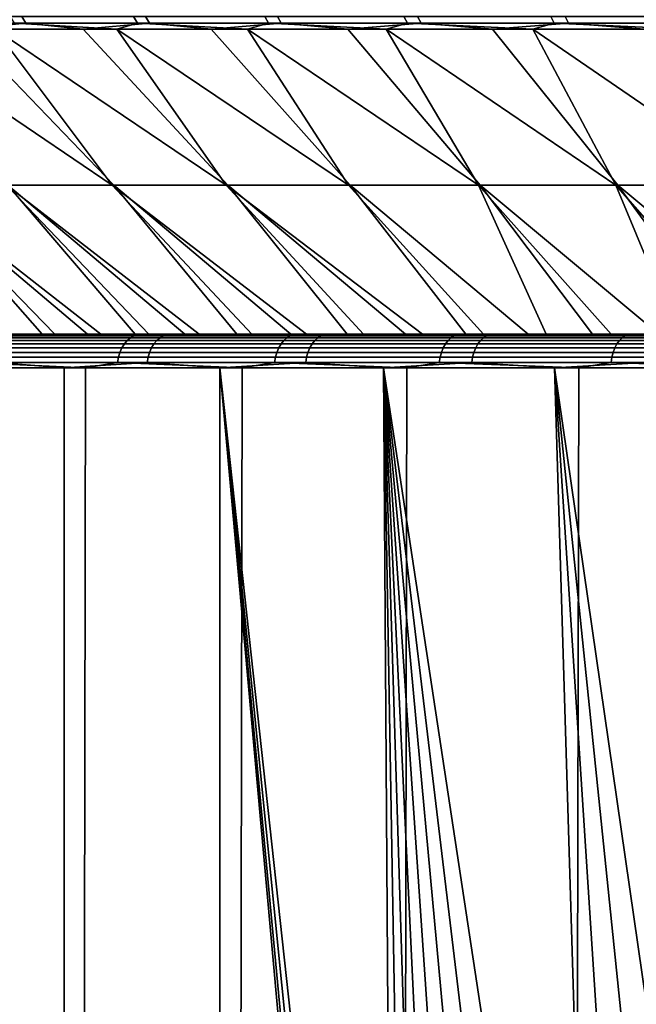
# Model space of a CAD drawing. Header units: metres. Extents: x -240 to 45, y -77 to 27.
# Tile 635 of 656: x 4.6 to 7.36, y -64.94 to -60.55. Entities that reach past the tile are written whole.
import ezdxf

# ---------------------------------------------------------------- set-up
doc = ezdxf.new("R2010")
doc.units = ezdxf.units.M
doc.layers.add('solid_102011X2', color=7, linetype='CONTINUOUS')

msp = doc.modelspace()

# ---------------------------------------------------------------- linework, layer by layer
at = {"layer": 'solid_102011X2'}
for points in [[(4.071063, -60.562321, 91.982719), (4.492435, -60.589287, 91.382545), (5.015924, -61.284962, 91.982674), (3.98756, -60.589287, 92.166672)], [(4.117911, -60.562321, 111.29203), (4.63087, -60.562321, 112.061989), (4.612986, -60.532379, 112.07457), (4.09941, -60.532379, 111.303688)], [(4.63087, -60.562321, 112.061989), (4.117911, -60.562321, 111.29203), (4.352, -60.589287, 111.60807)], [(4.63087, -60.562321, 112.061989), (4.352, -60.589287, 111.60807), (4.885908, -60.589287, 112.372734)], [(4.580279, -60.562321, 91.210289), (5.036909, -60.589287, 90.625374), (5.525023, -61.284962, 91.256813), (4.492435, -60.589287, 91.382545)], [(5.128131, -60.562321, 90.46476), (4.580279, -60.562321, 91.210289), (4.562335, -60.532379, 91.197792), (5.110845, -60.532379, 90.45137)], [(4.580279, -60.562321, 91.210289), (5.128131, -60.562321, 90.46476), (5.036909, -60.589287, 90.625374)], [(4.63087, -60.562321, 112.061989), (5.182333, -60.562321, 112.804848), (5.165112, -60.532379, 112.818321), (4.612986, -60.532379, 112.07457)], [(5.182333, -60.562321, 112.804848), (4.63087, -60.562321, 112.061989), (4.885908, -60.589287, 112.372734)], [(5.182333, -60.562321, 112.804848), (4.885908, -60.589287, 112.372734), (5.458377, -60.589287, 113.108963)], [(5.128131, -60.562321, 90.46476), (5.619546, -60.589287, 89.897163), (6.070462, -61.284962, 90.557854), (5.036909, -60.589287, 90.625374)], [(5.713199, -60.562321, 89.74807), (5.128131, -60.562321, 90.46476), (5.110845, -60.532379, 90.45137), (5.696617, -60.532379, 89.73381)], [(5.128131, -60.562321, 90.46476), (5.713199, -60.562321, 89.74807), (5.619546, -60.589287, 89.897163)], [(5.182333, -60.562321, 112.804848), (5.770872, -60.562321, 113.518692), (5.754359, -60.532379, 113.533028), (5.165112, -60.532379, 112.818321)], [(5.770872, -60.562321, 113.518692), (5.182333, -60.562321, 112.804848), (5.458377, -60.589287, 113.108963)], [(5.770872, -60.562321, 113.518692), (5.458377, -60.589287, 113.108963), (6.067897, -60.589287, 113.814827)], [(5.713199, -60.562321, 89.74807), (6.238809, -60.589287, 89.199829), (6.650824, -61.284962, 89.887604), (5.619546, -60.589287, 89.897163)], [(6.333969, -60.562321, 89.062065), (5.713199, -60.562321, 89.74807), (5.696617, -60.532379, 89.73381), (6.318133, -60.532379, 89.046989)], [(5.713199, -60.562321, 89.74807), (6.333969, -60.562321, 89.062065), (6.238809, -60.589287, 89.199829)], [(5.770872, -60.562321, 113.518692), (6.394963, -60.562321, 114.201675), (6.3792, -60.532379, 114.216827), (5.754359, -60.532379, 113.533028)], [(6.394963, -60.562321, 114.201675), (5.770872, -60.562321, 113.518692), (6.067897, -60.589287, 113.814827)], [(6.394963, -60.562321, 114.201675), (6.067897, -60.589287, 113.814827), (6.71286, -60.589287, 114.488464)], [(6.333969, -60.562321, 89.062065), (6.893064, -60.589287, 88.535217), (7.264599, -61.284962, 89.247818), (6.238809, -60.589287, 89.199829)], [(6.988832, -60.562321, 88.408531), (6.333969, -60.562321, 89.062065), (6.318133, -60.532379, 89.046989), (6.973784, -60.532379, 88.392662)], [(6.333969, -60.562321, 89.062065), (6.988832, -60.562321, 88.408531), (6.893064, -60.589287, 88.535217)], [(6.394963, -60.562321, 114.201675), (7.052989, -60.562321, 114.85202), (7.038019, -60.532379, 114.867958), (6.3792, -60.532379, 114.216827)], [(7.052989, -60.562321, 114.85202), (6.394963, -60.562321, 114.201675), (6.71286, -60.589287, 114.488464)], [(7.052989, -60.562321, 114.85202), (6.71286, -60.589287, 114.488464), (7.391563, -60.589287, 115.12809)], [(6.988832, -60.562321, 88.408531), (7.580584, -60.589287, 87.905075), (7.910191, -61.284962, 88.640144), (6.893064, -60.589287, 88.535217)], [(7.676093, -60.562321, 87.789154), (6.988832, -60.562321, 88.408531), (6.973784, -60.532379, 88.392662), (7.661872, -60.532379, 87.772545)], [(6.988832, -60.562321, 88.408531), (7.676093, -60.562321, 87.789154), (7.580584, -60.589287, 87.905075)], [(7.052989, -60.562321, 114.85202), (7.743248, -60.562321, 115.468056), (7.729108, -60.532379, 115.484734), (7.038019, -60.532379, 114.867958)], [(7.743248, -60.562321, 115.468056), (7.052989, -60.562321, 114.85202), (7.391563, -60.589287, 115.12809)], [(3.858063, -60.589287, 110.817009), (4.550624, -61.284962, 110.476799), (5.022578, -61.284962, 111.227341), (4.352, -60.589287, 111.60807)], [(3.98756, -60.589287, 92.166672), (5.015924, -61.284962, 91.982674), (4.544488, -61.284962, 92.733536)], [(4.352, -60.589287, 111.60807), (5.022578, -61.284962, 111.227341), (5.532179, -61.284962, 111.95285), (4.885908, -60.589287, 112.372734)], [(4.492435, -60.589287, 91.382545), (5.525023, -61.284962, 91.256813), (5.015924, -61.284962, 91.982674)], [(4.885908, -60.589287, 112.372734), (5.532179, -61.284962, 111.95285), (6.078102, -61.284962, 112.651428), (5.458377, -60.589287, 113.108963)], [(5.036909, -60.589287, 90.625374), (6.070462, -61.284962, 90.557854), (5.525023, -61.284962, 91.256813)], [(5.458377, -60.589287, 113.108963), (6.078102, -61.284962, 112.651428), (6.658927, -61.284962, 113.321274), (6.067897, -60.589287, 113.814827)], [(5.619546, -60.589287, 89.897163), (6.650824, -61.284962, 89.887604), (6.070462, -61.284962, 90.557854)], [(6.067897, -60.589287, 113.814827), (6.658927, -61.284962, 113.321274), (7.273144, -61.284962, 113.96064), (6.71286, -60.589287, 114.488464)], [(6.238809, -60.589287, 89.199829), (7.264599, -61.284962, 89.247818), (6.650824, -61.284962, 89.887604)], [(6.71286, -60.589287, 114.488464), (7.273144, -61.284962, 113.96064), (7.919156, -61.284962, 114.567863), (7.391563, -60.589287, 115.12809)], [(6.893064, -60.589287, 88.535217), (7.910191, -61.284962, 88.640144), (7.264599, -61.284962, 89.247818)], [(3.719414, -61.284962, 94.302429), (4.111944, -61.284962, 93.507462), (4.759505, -61.950001, 93.987091), (4.56458, -61.950001, 94.376991)], [(4.117544, -61.284962, 109.703178), (3.724465, -61.284962, 108.908485), (4.511133, -61.950001, 108.711433), (4.703187, -61.950001, 109.102867)], [(4.111944, -61.284962, 93.507462), (4.964634, -61.950001, 93.602386), (4.759505, -61.950001, 93.987091)], [(4.111944, -61.284962, 93.507462), (4.544488, -61.284962, 92.733536), (5.179784, -61.950001, 93.223244), (4.964634, -61.950001, 93.602386)], [(4.550624, -61.284962, 110.476799), (4.117544, -61.284962, 109.703178), (4.905409, -61.950001, 109.489014), (5.117754, -61.950001, 109.869804)], [(4.117544, -61.284962, 109.703178), (4.703187, -61.950001, 109.102867), (4.905409, -61.950001, 109.489014)], [(4.544488, -61.284962, 92.733536), (5.404822, -61.950001, 92.849876), (5.179784, -61.950001, 93.223244)], [(4.544488, -61.284962, 92.733536), (5.015924, -61.284962, 91.982674), (5.639609, -61.950001, 92.482536), (5.404822, -61.950001, 92.849876)], [(5.022578, -61.284962, 111.227341), (4.550624, -61.284962, 110.476799), (5.33999, -61.950001, 110.244812), (5.572034, -61.950001, 110.613899)], [(4.550624, -61.284962, 110.476799), (5.117754, -61.950001, 109.869804), (5.33999, -61.950001, 110.244812)], [(5.015924, -61.284962, 91.982674), (5.883936, -61.950001, 92.121529), (5.639609, -61.950001, 92.482536)], [(5.015924, -61.284962, 91.982674), (5.525023, -61.284962, 91.256813), (6.137711, -61.950001, 91.767006), (5.883936, -61.950001, 92.121529)], [(5.532179, -61.284962, 111.95285), (5.022578, -61.284962, 111.227341), (5.813675, -61.950001, 110.97673), (6.06477, -61.950001, 111.333099)], [(5.022578, -61.284962, 111.227341), (5.572034, -61.950001, 110.613899), (5.813675, -61.950001, 110.97673)], [(5.525023, -61.284962, 91.256813), (6.400654, -61.950001, 91.419342), (6.137711, -61.950001, 91.767006)], [(5.525023, -61.284962, 91.256813), (6.070462, -61.284962, 90.557854), (6.672711, -61.950001, 91.078629), (6.400654, -61.950001, 91.419342)], [(6.078102, -61.284962, 112.651428), (5.532179, -61.284962, 111.95285), (6.325157, -61.950001, 111.682762), (6.594609, -61.950001, 112.025429)], [(5.532179, -61.284962, 111.95285), (6.06477, -61.950001, 111.333099), (6.325157, -61.950001, 111.682762)], [(6.650824, -61.284962, 89.887604), (6.95355, -61.950001, 90.74527), (6.672711, -61.950001, 91.078629), (6.070462, -61.284962, 90.557854)], [(6.658927, -61.284962, 113.321274), (6.078102, -61.284962, 112.651428), (6.87302, -61.950001, 112.360947), (7.16009, -61.950001, 112.688972)], [(6.078102, -61.284962, 112.651428), (6.594609, -61.950001, 112.025429), (6.87302, -61.950001, 112.360947)], [(6.650824, -61.284962, 89.887604), (7.243132, -61.950001, 90.419312), (6.95355, -61.950001, 90.74527)], [(6.650824, -61.284962, 89.887604), (7.264599, -61.284962, 89.247818), (7.541096, -61.950001, 90.101166), (7.243132, -61.950001, 90.419312)], [(7.273144, -61.284962, 113.96064), (6.658927, -61.284962, 113.321274), (7.455752, -61.950001, 113.009415), (7.759651, -61.950001, 113.321899)], [(6.658927, -61.284962, 113.321274), (7.16009, -61.950001, 112.688972), (7.455752, -61.950001, 113.009415)], [(7.264599, -61.284962, 89.247818), (7.847397, -61.950001, 89.790871), (7.541096, -61.950001, 90.101166)], [(7.264599, -61.284962, 89.247818), (7.910191, -61.284962, 88.640144), (8.16167, -61.950001, 89.488815), (7.847397, -61.950001, 89.790871)], [(7.919156, -61.284962, 114.567863), (7.273144, -61.284962, 113.96064), (8.071743, -61.950001, 113.626373), (8.391637, -61.950001, 113.922455)], [(7.273144, -61.284962, 113.96064), (7.759651, -61.950001, 113.321899), (8.071743, -61.950001, 113.626373)], [(0.46989, -61.950001, 106.898407), (4.703187, -61.950001, 109.102867), (4.511133, -61.950001, 108.711433), (0.229375, -61.950001, 105.942955)], [(0.757745, -61.950001, 107.840675), (5.33999, -61.950001, 110.244812), (5.117754, -61.950001, 109.869804), (0.46989, -61.950001, 106.898407)], [(0.46989, -61.950001, 106.898407), (5.117754, -61.950001, 109.869804), (4.905409, -61.950001, 109.489014)], [(0.46989, -61.950001, 106.898407), (4.905409, -61.950001, 109.489014), (4.703187, -61.950001, 109.102867)], [(1.092224, -61.950001, 108.767426), (6.06477, -61.950001, 111.333099), (5.813675, -61.950001, 110.97673), (0.757745, -61.950001, 107.840675)], [(0.757745, -61.950001, 107.840675), (5.813675, -61.950001, 110.97673), (5.572034, -61.950001, 110.613899)], [(0.757745, -61.950001, 107.840675), (5.572034, -61.950001, 110.613899), (5.33999, -61.950001, 110.244812)], [(1.4725, -61.950001, 109.676346), (7.455752, -61.950001, 113.009415), (7.16009, -61.950001, 112.688972), (1.092224, -61.950001, 108.767426)], [(1.092224, -61.950001, 108.767426), (7.16009, -61.950001, 112.688972), (6.87302, -61.950001, 112.360947)], [(1.092224, -61.950001, 108.767426), (6.87302, -61.950001, 112.360947), (6.594609, -61.950001, 112.025429)], [(1.092224, -61.950001, 108.767426), (6.594609, -61.950001, 112.025429), (6.325157, -61.950001, 111.682762)], [(1.092224, -61.950001, 108.767426), (6.325157, -61.950001, 111.682762), (6.06477, -61.950001, 111.333099)], [(10.463417, -61.950001, 115.515121), (10.464266, -61.950001, 115.513809), (10.101808, -61.950001, 115.271599), (1.4725, -61.950001, 109.676346)], [(1.4725, -61.950001, 109.676346), (10.101808, -61.950001, 115.271599), (9.745815, -61.950001, 115.019928)], [(1.4725, -61.950001, 109.676346), (9.745815, -61.950001, 115.019928), (9.396602, -61.950001, 114.759026)], [(1.4725, -61.950001, 109.676346), (9.396602, -61.950001, 114.759026), (9.054302, -61.950001, 114.488991)], [(1.4725, -61.950001, 109.676346), (9.054302, -61.950001, 114.488991), (8.719289, -61.950001, 114.210114)], [(1.4725, -61.950001, 109.676346), (8.719289, -61.950001, 114.210114), (8.391637, -61.950001, 113.922455)], [(1.4725, -61.950001, 109.676346), (8.391637, -61.950001, 113.922455), (8.071743, -61.950001, 113.626373)], [(1.4725, -61.950001, 109.676346), (8.071743, -61.950001, 113.626373), (7.759651, -61.950001, 113.321899)], [(1.4725, -61.950001, 109.676346), (7.759651, -61.950001, 113.321899), (7.455752, -61.950001, 113.009415)], [(10.463417, -61.950001, 115.515121), (1.4725, -61.950001, 109.676346), (1.897626, -61.950001, 110.565186)], [(1.518303, -61.950001, 93.422188), (4.56458, -61.950001, 94.376991), (4.759505, -61.950001, 93.987091), (1.947917, -61.950001, 92.536758)], [(18.469425, -61.950001, 121.327042), (19.454334, -61.950001, 121.353889), (10.463417, -61.950001, 115.515121), (1.897626, -61.950001, 110.565186)], [(18.469425, -61.950001, 121.327042), (1.897626, -61.950001, 110.565186), (2.366544, -61.950001, 111.431725)], [(2.420085, -61.950001, 91.67556), (1.947917, -61.950001, 92.536758), (4.759505, -61.950001, 93.987091), (4.964634, -61.950001, 93.602386)], [(17.487078, -61.950001, 121.251114), (2.366544, -61.950001, 111.431725), (2.878086, -61.950001, 112.273804)], [(18.469425, -61.950001, 121.327042), (2.366544, -61.950001, 111.431725), (17.487078, -61.950001, 121.251114)], [(2.420085, -61.950001, 91.67556), (4.964634, -61.950001, 93.602386), (5.179784, -61.950001, 93.223244)], [(2.93295, -61.950001, 90.841232), (2.420085, -61.950001, 91.67556), (5.179784, -61.950001, 93.223244), (5.404822, -61.950001, 92.849876)], [(16.509737, -61.950001, 121.126305), (2.878086, -61.950001, 112.273804), (3.430979, -61.950001, 113.089333)], [(17.487078, -61.950001, 121.251114), (2.878086, -61.950001, 112.273804), (16.509737, -61.950001, 121.126305)], [(2.93295, -61.950001, 90.841232), (5.404822, -61.950001, 92.849876), (5.639609, -61.950001, 92.482536)], [(3.478198, -61.950001, 90.044914), (2.93295, -61.950001, 90.841232), (5.639609, -61.950001, 92.482536), (5.883936, -61.950001, 92.121529)], [(15.539835, -61.950001, 120.952911), (3.430979, -61.950001, 113.089333), (4.023848, -61.950001, 113.876274)], [(16.509737, -61.950001, 121.126305), (3.430979, -61.950001, 113.089333), (15.539835, -61.950001, 120.952911)], [(3.478198, -61.950001, 90.044914), (5.883936, -61.950001, 92.121529), (6.137711, -61.950001, 91.767006)], [(3.478198, -61.950001, 90.044914), (6.137711, -61.950001, 91.767006), (6.400654, -61.950001, 91.419342)], [(4.063274, -61.950001, 89.274193), (3.478198, -61.950001, 90.044914), (6.400654, -61.950001, 91.419342), (6.672711, -61.950001, 91.078629)], [(4.655217, -61.950001, 114.632675), (4.023848, -61.950001, 113.876274), (4.317999, -61.951283, 114.268265)], [(14.579786, -61.950001, 120.731377), (4.023848, -61.950001, 113.876274), (4.655217, -61.950001, 114.632675)], [(15.539835, -61.950001, 120.952911), (4.023848, -61.950001, 113.876274), (14.579786, -61.950001, 120.731377)], [(4.063274, -61.950001, 89.274193), (6.672711, -61.950001, 91.078629), (6.95355, -61.950001, 90.74527)], [(4.68658, -61.950001, 88.531693), (4.063274, -61.950001, 89.274193), (6.95355, -61.950001, 90.74527), (7.243132, -61.950001, 90.419312)], [(4.063274, -61.950001, 89.274193), (4.68658, -61.950001, 88.531693), (4.403062, -61.951283, 88.830482)], [(4.592849, -61.951817, 114.742455), (4.911356, -61.950001, 115.060829), (4.302305, -61.950001, 114.279984), (4.257783, -61.950001, 114.316025)], [(4.317999, -61.951283, 114.268265), (4.302305, -61.950001, 114.279984), (4.911356, -61.950001, 115.060829), (4.953928, -61.950001, 115.022507)], [(4.317999, -61.951283, 114.268265), (4.953928, -61.950001, 115.022507), (4.968903, -61.951283, 115.009895)], [(4.655217, -61.950001, 114.632675), (4.317999, -61.951283, 114.268265), (4.968903, -61.951283, 115.009895)], [(4.351275, -61.950001, 88.772743), (4.391886, -61.950001, 88.813416), (5.048724, -61.950001, 88.075485), (5.01029, -61.950001, 88.032738)], [(4.4683, -61.951817, 88.600182), (4.351275, -61.950001, 88.772743), (5.01029, -61.950001, 88.032738)], [(4.403062, -61.951283, 88.830482), (5.058911, -61.951283, 88.093224), (5.048724, -61.950001, 88.075485), (4.391886, -61.950001, 88.813416)], [(4.68658, -61.950001, 88.531693), (5.058911, -61.951283, 88.093224), (4.403062, -61.951283, 88.830482)], [(4.419292, -61.978577, 88.5578), (5.083139, -61.978577, 87.82753), (5.070177, -61.993866, 87.815147), (4.405732, -61.993866, 88.546074)], [(4.434495, -61.966286, 88.570946), (5.097673, -61.966286, 87.841415), (5.083139, -61.978577, 87.82753), (4.419292, -61.978577, 88.5578)], [(4.450966, -61.957291, 88.58519), (5.11342, -61.957291, 87.856461), (5.097673, -61.966286, 87.841415), (4.434495, -61.966286, 88.570946)], [(5.11342, -61.957291, 87.856461), (4.450966, -61.957291, 88.58519), (4.4683, -61.951817, 88.600182), (5.129991, -61.951817, 87.872292)], [(5.129991, -61.951817, 87.872292), (4.4683, -61.951817, 88.600182), (5.01029, -61.950001, 88.032738)], [(5.215023, -61.978577, 115.509209), (4.544247, -61.978577, 114.785301), (4.530799, -61.993866, 114.797157), (5.202178, -61.993866, 115.521721)], [(5.229424, -61.966286, 115.495186), (4.559324, -61.966286, 114.772011), (4.544247, -61.978577, 114.785301), (5.215023, -61.978577, 115.509209)], [(5.245026, -61.957291, 115.479996), (4.575659, -61.957291, 114.757607), (4.559324, -61.966286, 114.772011), (5.229424, -61.966286, 115.495186)], [(4.575659, -61.957291, 114.757607), (5.245026, -61.957291, 115.479996), (5.261445, -61.951817, 115.464012), (4.592849, -61.951817, 114.742455)], [(4.592849, -61.951817, 114.742455), (5.261445, -61.951817, 115.464012), (4.911356, -61.950001, 115.060829)], [(5.323515, -61.950001, 115.356651), (4.655217, -61.950001, 114.632675), (4.968903, -61.951283, 115.009895)], [(13.631978, -61.950001, 120.46225), (4.655217, -61.950001, 114.632675), (5.323515, -61.950001, 115.356651)], [(14.579786, -61.950001, 120.731377), (4.655217, -61.950001, 114.632675), (13.631978, -61.950001, 120.46225)], [(4.68658, -61.950001, 88.531693), (7.243132, -61.950001, 90.419312), (7.541096, -61.950001, 90.101166)], [(5.346292, -61.950001, 87.819916), (4.68658, -61.950001, 88.531693), (7.541096, -61.950001, 90.101166), (7.847397, -61.950001, 89.790871)], [(4.68658, -61.950001, 88.531693), (5.346292, -61.950001, 87.819916), (5.058911, -61.951283, 88.093224)], [(5.261445, -61.951817, 115.464012), (5.601285, -61.950001, 115.772095), (4.953928, -61.950001, 115.022507), (4.911356, -61.950001, 115.060829)], [(4.968903, -61.951283, 115.009895), (4.953928, -61.950001, 115.022507), (5.601285, -61.950001, 115.772095), (5.641791, -61.950001, 115.731598)], [(4.968903, -61.951283, 115.009895), (5.641791, -61.950001, 115.731598), (5.655995, -61.951283, 115.718132)], [(5.323515, -61.950001, 115.356651), (4.968903, -61.951283, 115.009895), (5.655995, -61.951283, 115.718132)], [(5.01029, -61.950001, 88.032738), (5.048724, -61.950001, 88.075485), (5.741564, -61.950001, 87.371246), (5.705412, -61.950001, 87.326538)], [(5.129991, -61.951817, 87.872292), (5.01029, -61.950001, 88.032738), (5.705412, -61.950001, 87.326538)], [(5.058911, -61.951283, 88.093224), (5.750724, -61.951283, 87.389595), (5.741564, -61.950001, 87.371246), (5.048724, -61.950001, 88.075485)], [(5.346292, -61.950001, 87.819916), (5.750724, -61.951283, 87.389595), (5.058911, -61.951283, 88.093224)], [(5.083139, -61.978577, 87.82753), (5.78231, -61.978577, 87.131012), (5.769976, -61.993866, 87.117996), (5.070177, -61.993866, 87.815147)], [(5.097673, -61.966286, 87.841415), (5.796139, -61.966286, 87.145592), (5.78231, -61.978577, 87.131012), (5.083139, -61.978577, 87.82753)], [(5.11342, -61.957291, 87.856461), (5.811122, -61.957291, 87.1614), (5.796139, -61.966286, 87.145592), (5.097673, -61.966286, 87.841415)], [(5.811122, -61.957291, 87.1614), (5.11342, -61.957291, 87.856461), (5.129991, -61.951817, 87.872292), (5.826889, -61.951817, 87.178032)], [(5.826889, -61.951817, 87.178032), (5.129991, -61.951817, 87.872292), (5.705412, -61.950001, 87.326538)], [(5.920798, -61.978577, 116.199043), (5.215023, -61.978577, 115.509209), (5.202178, -61.993866, 115.521721), (5.908589, -61.993866, 116.212166)], [(5.934487, -61.966286, 116.184326), (5.229424, -61.966286, 115.495186), (5.215023, -61.978577, 115.509209), (5.920798, -61.978577, 116.199043)], [(5.949319, -61.957291, 116.168381), (5.245026, -61.957291, 115.479996), (5.229424, -61.966286, 115.495186), (5.934487, -61.966286, 116.184326)], [(5.245026, -61.957291, 115.479996), (5.949319, -61.957291, 116.168381), (5.964927, -61.951817, 116.151596), (5.261445, -61.951817, 115.464012)], [(5.261445, -61.951817, 115.464012), (5.964927, -61.951817, 116.151596), (5.601285, -61.950001, 115.772095)], [(6.027078, -61.950001, 116.046402), (5.323515, -61.950001, 115.356651), (5.655995, -61.951283, 115.718132)], [(12.698771, -61.950001, 120.146194), (5.323515, -61.950001, 115.356651), (6.027078, -61.950001, 116.046402)], [(13.631978, -61.950001, 120.46225), (5.323515, -61.950001, 115.356651), (12.698771, -61.950001, 120.146194)], [(5.346292, -61.950001, 87.819916), (7.847397, -61.950001, 89.790871), (8.16167, -61.950001, 89.488815)], [(6.040377, -61.950001, 87.141205), (5.346292, -61.950001, 87.819916), (8.16167, -61.950001, 89.488815), (8.483837, -61.950001, 89.195045)], [(5.346292, -61.950001, 87.819916), (6.040377, -61.950001, 87.141205), (5.750724, -61.951283, 87.389595)], [(5.964927, -61.951817, 116.151596), (6.325852, -61.950001, 116.448036), (5.641791, -61.950001, 115.731598), (5.601285, -61.950001, 115.772095)], [(5.655995, -61.951283, 115.718132), (5.641791, -61.950001, 115.731598), (6.325852, -61.950001, 116.448036), (6.364181, -61.950001, 116.405479)], [(5.655995, -61.951283, 115.718132), (6.364181, -61.950001, 116.405479), (6.377564, -61.951283, 116.391205)], [(6.027078, -61.950001, 116.046402), (5.655995, -61.951283, 115.718132), (6.377564, -61.951283, 116.391205)], [(5.705412, -61.950001, 87.326538), (5.741564, -61.950001, 87.371246), (6.46868, -61.950001, 86.702461), (6.434911, -61.950001, 86.655907)], [(5.826889, -61.951817, 87.178032), (5.705412, -61.950001, 87.326538), (6.434911, -61.950001, 86.655907)], [(5.750724, -61.951283, 87.389595), (6.476779, -61.951283, 86.721367), (6.46868, -61.950001, 86.702461), (5.741564, -61.950001, 87.371246)], [(6.040377, -61.950001, 87.141205), (6.476779, -61.951283, 86.721367), (5.750724, -61.951283, 87.389595)], [(5.78231, -61.978577, 87.131012), (6.515091, -61.978577, 86.469933), (6.503416, -61.993866, 86.456329), (5.769976, -61.993866, 87.117996)], [(5.796139, -61.966286, 87.145592), (6.528181, -61.966286, 86.485191), (6.515091, -61.978577, 86.469933), (5.78231, -61.978577, 87.131012)], [(5.811122, -61.957291, 87.1614), (6.542364, -61.957291, 86.501717), (6.528181, -61.966286, 86.485191), (5.796139, -61.966286, 87.145592)], [(6.542364, -61.957291, 86.501717), (5.811122, -61.957291, 87.1614), (5.826889, -61.951817, 87.178032), (6.557289, -61.951817, 86.519104)], [(6.557289, -61.951817, 86.519104), (5.826889, -61.951817, 87.178032), (6.434911, -61.950001, 86.655907)], [(6.659844, -61.978577, 116.853104), (5.920798, -61.978577, 116.199043), (5.908589, -61.993866, 116.212166), (6.6483, -61.993866, 116.866814)], [(6.672789, -61.966286, 116.837723), (5.934487, -61.966286, 116.184326), (5.920798, -61.978577, 116.199043), (6.659844, -61.978577, 116.853104)], [(6.686813, -61.957291, 116.821068), (5.949319, -61.957291, 116.168381), (5.934487, -61.966286, 116.184326), (6.672789, -61.966286, 116.837723)], [(5.949319, -61.957291, 116.168381), (6.686813, -61.957291, 116.821068), (6.701571, -61.951817, 116.803535), (5.964927, -61.951817, 116.151596)], [(5.964927, -61.951817, 116.151596), (6.701571, -61.951817, 116.803535), (6.325852, -61.950001, 116.448036)], [(6.764154, -61.950001, 116.700211), (6.027078, -61.950001, 116.046402), (6.377564, -61.951283, 116.391205)], [(11.782486, -61.950001, 119.784012), (6.027078, -61.950001, 116.046402), (6.764154, -61.950001, 116.700211)], [(12.698771, -61.950001, 120.146194), (6.027078, -61.950001, 116.046402), (11.782486, -61.950001, 119.784012)], [(6.040377, -61.950001, 87.141205), (8.483837, -61.950001, 89.195045), (8.813556, -61.950001, 88.909904)], [(6.040377, -61.950001, 87.141205), (8.813556, -61.950001, 88.909904), (9.150692, -61.950001, 88.633484)], [(6.766699, -61.950001, 86.497643), (6.040377, -61.950001, 87.141205), (9.150692, -61.950001, 88.633484), (9.494955, -61.950001, 88.366043)], [(6.040377, -61.950001, 87.141205), (6.766699, -61.950001, 86.497643), (6.476779, -61.951283, 86.721367)], [(6.701571, -61.951817, 116.803535), (7.083252, -61.950001, 117.08699), (6.364181, -61.950001, 116.405479), (6.325852, -61.950001, 116.448036)], [(6.377564, -61.951283, 116.391205), (6.364181, -61.950001, 116.405479), (7.083252, -61.950001, 117.08699), (7.119298, -61.950001, 117.04248)], [(6.377564, -61.951283, 116.391205), (7.119298, -61.950001, 117.04248), (7.131813, -61.951283, 117.027443)], [(6.764154, -61.950001, 116.700211), (6.377564, -61.951283, 116.391205), (7.131813, -61.951283, 117.027443)], [(6.434911, -61.950001, 86.655907), (6.46868, -61.950001, 86.702461), (7.228259, -61.950001, 86.070793), (7.196966, -61.950001, 86.022522)], [(6.557289, -61.951817, 86.519104), (6.434911, -61.950001, 86.655907), (7.196966, -61.950001, 86.022522)], [(6.476779, -61.951283, 86.721367), (7.235266, -61.951283, 86.090187), (7.228259, -61.950001, 86.070793), (6.46868, -61.950001, 86.702461)], [(6.766699, -61.950001, 86.497643), (7.235266, -61.951283, 86.090187), (6.476779, -61.951283, 86.721367)], [(6.515091, -61.978577, 86.469933), (7.279686, -61.978577, 85.845932), (7.268699, -61.993866, 85.831764), (6.503416, -61.993866, 86.456329)], [(6.528181, -61.966286, 86.485191), (7.292006, -61.966286, 85.861816), (7.279686, -61.978577, 85.845932), (6.515091, -61.978577, 86.469933)], [(6.542364, -61.957291, 86.501717), (7.305353, -61.957291, 85.879021), (7.292006, -61.966286, 85.861816), (6.528181, -61.966286, 86.485191)], [(7.305353, -61.957291, 85.879021), (6.542364, -61.957291, 86.501717), (6.557289, -61.951817, 86.519104), (7.319399, -61.951817, 85.897125)], [(7.319399, -61.951817, 85.897125), (6.557289, -61.951817, 86.519104), (7.196966, -61.950001, 86.022522)], [(7.430351, -61.978577, 117.469795), (6.659844, -61.978577, 116.853104), (6.6483, -61.993866, 116.866814), (7.419498, -61.993866, 117.484062)], [(7.442518, -61.966286, 117.453796), (6.672789, -61.966286, 116.837723), (6.659844, -61.978577, 116.853104), (7.430351, -61.978577, 117.469795)], [(7.455701, -61.957291, 117.436462), (6.686813, -61.957291, 116.821068), (6.672789, -61.966286, 116.837723), (7.442518, -61.966286, 117.453796)], [(6.686813, -61.957291, 116.821068), (7.455701, -61.957291, 117.436462), (7.469574, -61.951817, 117.418221), (6.701571, -61.951817, 116.803535)], [(6.701571, -61.951817, 116.803535), (7.469574, -61.951817, 117.418221), (7.083252, -61.950001, 117.08699)], [(7.532909, -61.950001, 117.316452), (6.764154, -61.950001, 116.700211), (7.131813, -61.951283, 117.027443)], [(10.885405, -61.950001, 119.376587), (6.764154, -61.950001, 116.700211), (7.532909, -61.950001, 117.316452)], [(11.782486, -61.950001, 119.784012), (6.764154, -61.950001, 116.700211), (10.885405, -61.950001, 119.376587)], [(6.766699, -61.950001, 86.497643), (9.494955, -61.950001, 88.366043), (9.846121, -61.950001, 88.107735)], [(7.523435, -61.950001, 85.890762), (6.766699, -61.950001, 86.497643), (9.846121, -61.950001, 88.107735), (10.203983, -61.950001, 87.858727)], [(6.766699, -61.950001, 86.497643), (7.523435, -61.950001, 85.890762), (7.235266, -61.951283, 86.090187)], [(7.469574, -61.951817, 117.418221), (7.871594, -61.950001, 117.68734), (7.119298, -61.950001, 117.04248), (7.083252, -61.950001, 117.08699)], [(7.131813, -61.951283, 117.027443), (7.119298, -61.950001, 117.04248), (7.871594, -61.950001, 117.68734), (7.905261, -61.950001, 117.641006)], [(7.131813, -61.951283, 117.027443), (7.905261, -61.950001, 117.641006), (7.916864, -61.951283, 117.625267)], [(7.532909, -61.950001, 117.316452), (7.131813, -61.951283, 117.027443), (7.916864, -61.951283, 117.625267)], [(7.196966, -61.950001, 86.022522), (7.228259, -61.950001, 86.070793), (8.01841, -61.950001, 85.477806), (7.989679, -61.950001, 85.427956)], [(7.319399, -61.951817, 85.897125), (7.196966, -61.950001, 86.022522), (7.989679, -61.950001, 85.427956)], [(7.235266, -61.951283, 86.090187), (8.024297, -61.951283, 85.497627), (8.01841, -61.950001, 85.477806), (7.228259, -61.950001, 86.070793)], [(7.523435, -61.950001, 85.890762), (8.024297, -61.951283, 85.497627), (7.235266, -61.951283, 86.090187)], [(7.279686, -61.978577, 85.845932), (8.074223, -61.978577, 85.260529), (8.06395, -61.993866, 85.245834), (7.268699, -61.993866, 85.831764)], [(7.292006, -61.966286, 85.861816), (8.085741, -61.966286, 85.277), (8.074223, -61.978577, 85.260529), (7.279686, -61.978577, 85.845932)], [(7.305353, -61.957291, 85.879021), (8.098221, -61.957291, 85.294846), (8.085741, -61.966286, 85.277), (7.292006, -61.966286, 85.861816)], [(8.098221, -61.957291, 85.294846), (7.305353, -61.957291, 85.879021), (7.319399, -61.951817, 85.897125), (8.111353, -61.951817, 85.313629)], [(8.111353, -61.951817, 85.313629), (7.319399, -61.951817, 85.897125), (7.989679, -61.950001, 85.427956)], [(4.394151, -62.011776, 88.536057), (5.059105, -62.011776, 87.804573), (5.050198, -62.03186, 87.796066), (4.384833, -62.03186, 88.528)], [(4.405732, -61.993866, 88.546074), (5.070177, -61.993866, 87.815147), (5.059105, -62.011776, 87.804573), (4.394151, -62.011776, 88.536057)], [(5.191208, -62.011776, 115.532402), (4.519314, -62.011776, 114.807281), (4.510074, -62.03186, 114.81543), (5.182382, -62.03186, 115.540993)], [(5.202178, -61.993866, 115.521721), (4.530799, -61.993866, 114.797157), (4.519314, -62.011776, 114.807281), (5.191208, -62.011776, 115.532402)], [(5.059105, -62.011776, 87.804573), (5.759442, -62.011776, 87.106888), (5.750967, -62.03186, 87.097946), (5.050198, -62.03186, 87.796066)], [(5.070177, -61.993866, 87.815147), (5.769976, -61.993866, 87.117996), (5.759442, -62.011776, 87.106888), (5.059105, -62.011776, 87.804573)], [(5.89816, -62.011776, 116.223381), (5.191208, -62.011776, 115.532402), (5.182382, -62.03186, 115.540993), (5.889771, -62.03186, 116.232399)], [(5.908589, -61.993866, 116.212166), (5.202178, -61.993866, 115.521721), (5.191208, -62.011776, 115.532402), (5.89816, -62.011776, 116.223381)], [(5.759442, -62.011776, 87.106888), (6.493444, -62.011776, 86.44471), (6.485421, -62.03186, 86.435364), (5.750967, -62.03186, 87.097946)], [(5.769976, -61.993866, 87.117996), (6.503416, -61.993866, 86.456329), (6.493444, -62.011776, 86.44471), (5.759442, -62.011776, 87.106888)], [(6.638439, -62.011776, 116.878532), (5.89816, -62.011776, 116.223381), (5.889771, -62.03186, 116.232399), (6.630506, -62.03186, 116.887955)], [(6.6483, -61.993866, 116.866814), (5.908589, -61.993866, 116.212166), (5.89816, -62.011776, 116.223381), (6.638439, -62.011776, 116.878532)], [(6.493444, -62.011776, 86.44471), (7.259314, -62.011776, 85.819672), (7.251764, -62.03186, 85.809937), (6.485421, -62.03186, 86.435364)], [(6.503416, -61.993866, 86.456329), (7.268699, -61.993866, 85.831764), (7.259314, -62.011776, 85.819672), (6.493444, -62.011776, 86.44471)], [(7.410229, -62.011776, 117.496246), (6.638439, -62.011776, 116.878532), (6.630506, -62.03186, 116.887955), (7.402772, -62.03186, 117.50605)], [(7.419498, -61.993866, 117.484062), (6.6483, -61.993866, 116.866814), (6.638439, -62.011776, 116.878532), (7.410229, -62.011776, 117.496246)], [(7.259314, -62.011776, 85.819672), (8.055175, -62.011776, 85.233292), (8.048116, -62.03186, 85.22319), (7.251764, -62.03186, 85.809937)], [(7.268699, -61.993866, 85.831764), (8.06395, -61.993866, 85.245834), (8.055175, -62.011776, 85.233292), (7.259314, -62.011776, 85.819672)], [(4.378017, -62.053593, 88.522102), (5.043683, -62.053593, 87.789841), (5.039696, -62.076534, 87.786034), (4.373848, -62.076534, 88.518501)], [(4.384833, -62.03186, 88.528), (5.050198, -62.03186, 87.796066), (5.043683, -62.053593, 87.789841), (4.378017, -62.053593, 88.522102)], [(5.175924, -62.053604, 115.547279), (4.503312, -62.053604, 114.821388), (4.499179, -62.076534, 114.825035), (5.171977, -62.076534, 115.551125)], [(5.182382, -62.03186, 115.540993), (4.510074, -62.03186, 114.81543), (4.503312, -62.053604, 114.821388), (5.175924, -62.053604, 115.547279)], [(5.043683, -62.053593, 87.789841), (5.744767, -62.053593, 87.091408), (5.740974, -62.076534, 87.08741), (5.039696, -62.076534, 87.786034)], [(5.050198, -62.03186, 87.796066), (5.750967, -62.03186, 87.097946), (5.744767, -62.053593, 87.091408), (5.043683, -62.053593, 87.789841)], [(5.883631, -62.053604, 116.238998), (5.175924, -62.053604, 115.547279), (5.171977, -62.076534, 115.551125), (5.879879, -62.076534, 116.243034)], [(5.889771, -62.03186, 116.232399), (5.182382, -62.03186, 115.540993), (5.175924, -62.053604, 115.547279), (5.883631, -62.053604, 116.238998)], [(5.744767, -62.053593, 87.091408), (6.479553, -62.053593, 86.428528), (6.475963, -62.076534, 86.424339), (5.740974, -62.076534, 87.08741)], [(5.750967, -62.03186, 87.097946), (6.485421, -62.03186, 86.435364), (6.479553, -62.053593, 86.428528), (5.744767, -62.053593, 87.091408)], [(6.6247, -62.053604, 116.894852), (5.883631, -62.053604, 116.238998), (5.879879, -62.076534, 116.243034), (6.621152, -62.076534, 116.899063)], [(6.630506, -62.03186, 116.887955), (5.889771, -62.03186, 116.232399), (5.883631, -62.053604, 116.238998), (6.6247, -62.053604, 116.894852)], [(6.479553, -62.053593, 86.428528), (7.246241, -62.053593, 85.802818), (7.242862, -62.076534, 85.798462), (6.475963, -62.076534, 86.424339)], [(6.485421, -62.03186, 86.435364), (7.251764, -62.03186, 85.809937), (7.246241, -62.053593, 85.802818), (6.479553, -62.053593, 86.428528)], [(7.397315, -62.053604, 117.513229), (6.6247, -62.053604, 116.894852), (6.621152, -62.076534, 116.899063), (7.393981, -62.076534, 117.517616)], [(7.402772, -62.03186, 117.50605), (6.630506, -62.03186, 116.887955), (6.6247, -62.053604, 116.894852), (7.397315, -62.053604, 117.513229)], [(7.246241, -62.053593, 85.802818), (8.042952, -62.053593, 85.215813), (8.039792, -62.076534, 85.211288), (7.242862, -62.076534, 85.798462)], [(7.251764, -62.03186, 85.809937), (8.048116, -62.03186, 85.22319), (8.042952, -62.053593, 85.215813), (7.246241, -62.053593, 85.802818)], [(4.499179, -62.076534, 114.825035), (4.143287, -62.099998, 114.412941), (4.801723, -62.099998, 115.163208)], [(4.80509, -75.997673, 115.166855), (4.801723, -62.099998, 115.163208), (4.143287, -62.099998, 114.412941), (4.147105, -75.997673, 114.417511)], [(4.211212, -75.997673, 88.706085), (4.233002, -62.099998, 88.680298), (4.896652, -62.099998, 87.934631), (4.872926, -75.997673, 87.96003)], [(4.373848, -62.076534, 88.518501), (4.896652, -62.099998, 87.934631), (4.233002, -62.099998, 88.680298)], [(4.373848, -62.076534, 88.518501), (5.039696, -62.076534, 87.786034), (4.896652, -62.099998, 87.934631)], [(5.171977, -62.076534, 115.551125), (4.499179, -62.076534, 114.825035), (4.801723, -62.099998, 115.163208)], [(5.171977, -62.076534, 115.551125), (4.801723, -62.099998, 115.163208), (5.496773, -62.099998, 115.879692)], [(5.499609, -75.997673, 115.882477), (5.496773, -62.099998, 115.879692), (4.801723, -62.099998, 115.163208), (4.80509, -75.997673, 115.166855)], [(4.872926, -75.997673, 87.96003), (4.896652, -62.099998, 87.934631), (5.596682, -62.099998, 87.223015), (5.571005, -75.997673, 87.247887)], [(5.039696, -62.076534, 87.786034), (5.596682, -62.099998, 87.223015), (4.896652, -62.099998, 87.934631)], [(5.039696, -62.076534, 87.786034), (5.740974, -62.076534, 87.08741), (5.596682, -62.099998, 87.223015)], [(5.879879, -62.076534, 116.243034), (5.171977, -62.076534, 115.551125), (5.496773, -62.099998, 115.879692)], [(5.879879, -62.076534, 116.243034), (5.496773, -62.099998, 115.879692), (6.226707, -62.099998, 116.560608)], [(6.270772, -68.503189, 116.599586), (6.226707, -62.099998, 116.560608), (5.496773, -62.099998, 115.879692), (6.221424, -68.735245, 116.555916)], [(6.186131, -68.971107, 116.524506), (6.221424, -68.735245, 116.555916), (5.496773, -62.099998, 115.879692)], [(6.164899, -69.209984, 116.505539), (6.186131, -68.971107, 116.524506), (5.496773, -62.099998, 115.879692)], [(6.157825, -69.450073, 116.499207), (6.164899, -69.209984, 116.505539), (5.496773, -62.099998, 115.879692)], [(5.499609, -75.997673, 115.882477), (6.157825, -69.450073, 116.499207), (5.496773, -62.099998, 115.879692)], [(5.571005, -75.997673, 87.247887), (5.596682, -62.099998, 87.223015), (6.331346, -62.099998, 86.547211), (6.303713, -75.997673, 86.571426)], [(5.740974, -62.076534, 87.08741), (6.331346, -62.099998, 86.547211), (5.596682, -62.099998, 87.223015)], [(5.740974, -62.076534, 87.08741), (6.475963, -62.076534, 86.424339), (6.331346, -62.099998, 86.547211)], [(6.621152, -62.076534, 116.899063), (5.879879, -62.076534, 116.243034), (6.226707, -62.099998, 116.560608)], [(6.621152, -62.076534, 116.899063), (6.226707, -62.099998, 116.560608), (6.989706, -62.099998, 117.204247)], [(7.13733, -66.961006, 117.321465), (6.989706, -62.099998, 117.204247), (6.226707, -62.099998, 116.560608), (6.987421, -67.111069, 117.202415)], [(6.848179, -67.275696, 117.089722), (6.987421, -67.111069, 117.202415), (6.226707, -62.099998, 116.560608)], [(6.720305, -67.453857, 116.98439), (6.848179, -67.275696, 117.089722), (6.226707, -62.099998, 116.560608)], [(6.604381, -67.64444, 116.887352), (6.720305, -67.453857, 116.98439), (6.226707, -62.099998, 116.560608)], [(6.50112, -67.845917, 116.799644), (6.604381, -67.64444, 116.887352), (6.226707, -62.099998, 116.560608)], [(6.410819, -68.057259, 116.721947), (6.50112, -67.845917, 116.799644), (6.226707, -62.099998, 116.560608)], [(6.33397, -68.276741, 116.65509), (6.410819, -68.057259, 116.721947), (6.226707, -62.099998, 116.560608)], [(6.270772, -68.503189, 116.599586), (6.33397, -68.276741, 116.65509), (6.226707, -62.099998, 116.560608)], [(6.303713, -75.997673, 86.571426), (6.331346, -62.099998, 86.547211), (7.098814, -62.099998, 85.908897), (7.06923, -75.997673, 85.932327)], [(6.475963, -62.076534, 86.424339), (7.098814, -62.099998, 85.908897), (6.331346, -62.099998, 86.547211)], [(6.475963, -62.076534, 86.424339), (7.242862, -62.076534, 85.798462), (7.098814, -62.099998, 85.908897)], [(7.393981, -62.076534, 117.517616), (6.621152, -62.076534, 116.899063), (6.989706, -62.099998, 117.204247)], [(7.393981, -62.076534, 117.517616), (6.989706, -62.099998, 117.204247), (7.783869, -62.099998, 117.809021)], [(7.825234, -66.524452, 117.838837), (7.783869, -62.099998, 117.809021), (6.989706, -62.099998, 117.204247), (7.641859, -66.607697, 117.705421)], [(7.465495, -66.708565, 117.574066), (7.641859, -66.607697, 117.705421), (6.989706, -62.099998, 117.204247)], [(7.296903, -66.826622, 117.445641), (7.465495, -66.708565, 117.574066), (6.989706, -62.099998, 117.204247)], [(7.13733, -66.961006, 117.321465), (7.296903, -66.826622, 117.445641), (6.989706, -62.099998, 117.204247)], [(7.06923, -75.997673, 85.932327), (7.098814, -62.099998, 85.908897), (7.897175, -62.099998, 85.309685), (7.865651, -75.997673, 85.332184)], [(7.242862, -62.076534, 85.798462), (7.897175, -62.099998, 85.309685), (7.098814, -62.099998, 85.908897)], [(7.242862, -62.076534, 85.798462), (8.039792, -62.076534, 85.211288), (7.897175, -62.099998, 85.309685)]]:
    msp.add_3dface(points, dxfattribs=at)

doc.saveas('drawing.dxf')
